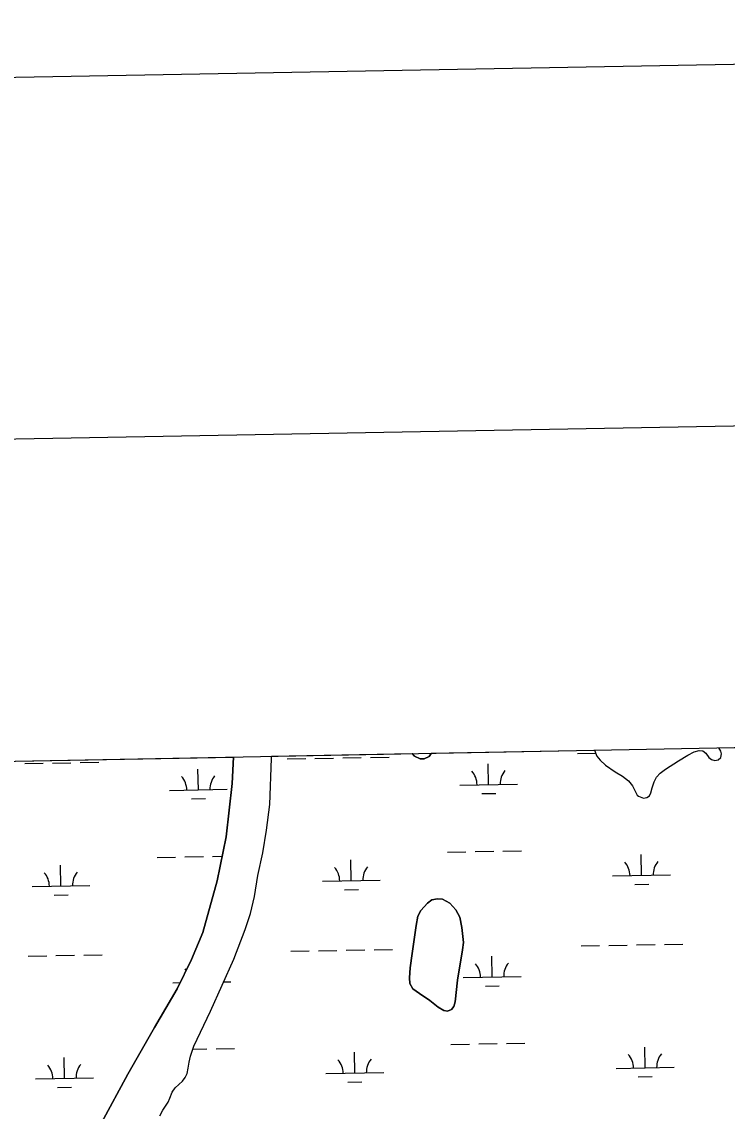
# Model space of a CAD drawing. Extents: x 3957609 to 3995875, y 234277 to 260273.
# Drawn here: x 3989573 to 3990793, y 257807 to 259690 of the extents above; entities that cross this region are included whole.
import ezdxf

# ---------------------------------------------------------------- set-up
doc = ezdxf.new("R2010")
doc.units = 0
for name, color, linetype in [('G-ANNO-NPLT', 7, 'Continuous'), ('V-ANNO-SYMB', 7, 'Continuous'), ('V-GRID-FRAM', 7, 'Continuous'), ('V-TOPO-SHOR', 7, 'Continuous'), ('V-WETL-SWMP', 7, 'Continuous')]:
    doc.layers.add(name, color=color, linetype=linetype)

msp = doc.modelspace()

# ---------------------------------------------------------------- linework, layer by layer
at = {"layer": 'G-ANNO-NPLT'}
msp.add_lwpolyline([(3958631.604, 234860.578), (3995292.211, 235527.18), (3994852.859, 259689.853), (3958192.252, 259023.251)], close=True, dxfattribs=at)
at = {"layer": 'V-ANNO-SYMB'}
msp.add_lwpolyline([(3961369.919, 235535.518), (3994447.652, 236136.973), (3994031.027, 259049.761), (3960953.294, 258448.306), (3961369.919, 235535.518)], dxfattribs=at)
at = {"layer": 'V-GRID-FRAM'}
for points in [[(3961534.646, 257877.621), (3993438.57, 258485.581), (3993792.928, 240306.336), (3961873.139, 239698.074), (3961534.646, 257877.621)], [(3961534.646, 257877.621), (3993438.57, 258485.581)]]:
    msp.add_lwpolyline(points, dxfattribs=at)
at = {"layer": 'V-TOPO-SHOR'}
for points in [[(3990281.125, 258425.413), (3990280.994, 258424.708), (3990277.613, 258419.977), (3990268.7, 258415.865), (3990261.979, 258415.498), (3990252.31, 258420.085), (3990247.855, 258424.779)], [(3990563.192, 258430.788), (3990563.229, 258430.6), (3990567.137, 258420.509), (3990572.832, 258413.376), (3990582.079, 258405.043), (3990599.012, 258393.119), (3990611.423, 258385.562), (3990621.853, 258377.422), (3990628.927, 258369.096), (3990637.154, 258353.065), (3990639.12, 258351.279), (3990647.793, 258347.488), (3990653.724, 258348.846), (3990658.082, 258351.789), (3990660.473, 258356.716), (3990662.881, 258365.791), (3990666.084, 258375.849), (3990670.465, 258384.125), (3990676.615, 258390.813), (3990686.126, 258397.881), (3990708.504, 258412.399), (3990724.741, 258422.205), (3990735.626, 258427.884), (3990744.127, 258430.219), (3990750.443, 258429.402), (3990755.563, 258425.627), (3990760.863, 258418.298), (3990765.586, 258414.327), (3990771.11, 258412.922), (3990776.842, 258414.083), (3990781.597, 258418.011), (3990782.812, 258424.524), (3990781.841, 258428.871), (3990778.234, 258434.886)], [(3989711.235, 257786.418), (3989756.281, 257870.849), (3989802.893, 257951.515), (3989841.93, 258017.979), (3989866.86, 258068.686), (3989886.042, 258115.462), (3989910.941, 258204.724), (3989926.492, 258280.778), (3989936.971, 258373.068), (3989939.111, 258418.895)], [(3989811.919, 257798.612), (3989817.301, 257808.671), (3989826.257, 257822.473), (3989829.253, 257829.182), (3989833.248, 257839.248), (3989838.424, 257847.137), (3989844.973, 257852.843), (3989850.929, 257858.352), (3989855.899, 257864.856), (3989858.893, 257871.762), (3989861.109, 257881.244), (3989862.34, 257891.519), (3989864.954, 257901.79), (3989870.366, 257918.77), (3989899.493, 257979.741), (3989939.62, 258069.529), (3989959.61, 258120.654), (3989968.824, 258148.293), (3989975.675, 258177.922), (3989981.366, 258214.278), (3989989.64, 258253.391), (3989996.333, 258292.509), (3990002.057, 258336.576), (3990004.77, 258416.245), (3990004.777, 258420.147)], [(3990335.092, 258085.438), (3990326.565, 258033.089), (3990322.649, 257995.941), (3990320.044, 257987.847), (3990315.87, 257982.526), (3990309.136, 257979.788), (3990303.013, 257980.603), (3990293.151, 257986.381), (3990278.77, 257998.105), (3990260.633, 258009.847), (3990249.402, 258018.395), (3990244.104, 258027.511), (3990243.156, 258037.003), (3990244.616, 258054.591), (3990247.884, 258079.487), (3990254.813, 258127.695), (3990257.848, 258143.694), (3990263.029, 258153.358), (3990274.549, 258166.158), (3990281.889, 258172.255), (3990291.781, 258173.992), (3990300.674, 258173.162), (3990312.902, 258166.389), (3990323.726, 258154.679), (3990330.194, 258141.801), (3990334.07, 258123.994), (3990336.729, 258098.281), (3990335.092, 258085.438)]]:
    msp.add_lwpolyline(points, dxfattribs=at)
at = {"layer": 'V-WETL-SWMP'}
for p, q in [((3990778.233, 258434.886), (3992205.898, 258462.091)), ((3990004.778, 258420.147), (3990247.856, 258424.779)), ((3990247.856, 258424.779), (3990252.311, 258420.086)), ((3990277.614, 258419.977), (3990280.995, 258424.707)), ((3990280.995, 258424.707), (3990281.126, 258425.413)), ((3990281.126, 258425.413), (3990563.193, 258430.788)), ((3990533.897, 258424.827), (3990565.244, 258425.397)), ((3990563.193, 258430.788), (3990563.23, 258430.599)), ((3990563.23, 258430.599), (3990567.137, 258420.51)), ((3990708.504, 258412.4), (3990724.74, 258422.205)), ((3990724.74, 258422.205), (3990735.626, 258427.885)), ((3990735.626, 258427.885), (3990744.128, 258430.218)), ((3990744.128, 258430.218), (3990750.444, 258429.401)), ((3990750.444, 258429.401), (3990755.563, 258425.627)), ((3990755.563, 258425.627), (3990760.863, 258418.297)), ((3990781.842, 258428.872), (3990778.233, 258434.886)), ((3990781.598, 258418.011), (3990782.811, 258424.523)), ((3990782.811, 258424.523), (3990781.842, 258428.872)), ((3988575.101, 258392.903), (3989939.111, 258418.895)), ((3989578.239, 258407.45), (3989610.233, 258408.032)), ((3989626.231, 258408.323), (3989658.226, 258408.905)), ((3989674.223, 258409.196), (3989706.218, 258409.778)), ((3989939.111, 258418.895), (3989936.971, 258373.068)), ((3990002.057, 258336.577), (3990004.771, 258416.245)), ((3990004.771, 258416.245), (3990004.778, 258420.147)), ((3990032.072, 258415.703), (3990064.066, 258416.284)), ((3990080.064, 258416.575), (3990112.059, 258417.157)), ((3990128.056, 258417.448), (3990160.051, 258418.03)), ((3990176.048, 258418.32), (3990208.043, 258418.902)), ((3990252.311, 258420.086), (3990261.978, 258415.497)), ((3990261.978, 258415.497), (3990268.701, 258415.864)), ((3990268.701, 258415.864), (3990277.614, 258419.977)), ((3990380.253, 258371.283), (3990379.598, 258407.277)), ((3990567.137, 258420.51), (3990572.833, 258413.376)), ((3990572.833, 258413.376), (3990582.079, 258405.042)), ((3990582.079, 258405.042), (3990599.012, 258393.12)), ((3990686.125, 258397.881), (3990708.504, 258412.4)), ((3990760.863, 258418.297), (3990765.586, 258414.327)), ((3990765.586, 258414.327), (3990771.11, 258412.921)), ((3990771.11, 258412.921), (3990776.842, 258414.082)), ((3990776.842, 258414.082), (3990781.598, 258418.011)), ((3989878.428, 258362.158), (3989877.773, 258398.152)), ((3990599.012, 258393.12), (3990611.422, 258385.562)), ((3990611.422, 258385.562), (3990621.854, 258377.421)), ((3990666.084, 258375.849), (3990670.465, 258384.124)), ((3990670.465, 258384.124), (3990676.615, 258390.813)), ((3990676.615, 258390.813), (3990686.125, 258397.881)), ((3989936.971, 258373.068), (3989926.492, 258280.778)), ((3990330.261, 258370.374), (3990430.245, 258372.192)), ((3990621.854, 258377.421), (3990628.928, 258369.096)), ((3990628.928, 258369.096), (3990637.153, 258353.064)), ((3990660.473, 258356.716), (3990662.881, 258365.79)), ((3990662.881, 258365.79), (3990666.084, 258375.849)), ((3989828.436, 258361.249), (3989928.42, 258363.067)), ((3989866.71, 258346.512), (3989890.706, 258346.948)), ((3990368.535, 258355.637), (3990392.531, 258356.073)), ((3990637.153, 258353.064), (3990639.121, 258351.278)), ((3990639.121, 258351.278), (3990647.794, 258347.489)), ((3990647.794, 258347.489), (3990653.724, 258348.846)), ((3990653.724, 258348.846), (3990658.082, 258351.789)), ((3990658.082, 258351.789), (3990660.473, 258356.716)), ((3989996.332, 258292.51), (3990002.057, 258336.577)), ((3989989.64, 258253.391), (3989996.332, 258292.51)), ((3989926.492, 258280.778), (3989910.942, 258204.724)), ((3989981.365, 258214.278), (3989989.64, 258253.391)), ((3990308.956, 258254.536), (3990340.95, 258255.117)), ((3990356.948, 258255.408), (3990388.942, 258255.99)), ((3990404.94, 258256.281), (3990436.934, 258256.863)), ((3989807.13, 258245.411), (3989839.125, 258245.993)), ((3989855.123, 258246.284), (3989887.117, 258246.865)), ((3989903.115, 258247.156), (3989919.679, 258247.457)), ((3990142.763, 258205.076), (3990142.109, 258241.07)), ((3990644.588, 258214.201), (3990643.934, 258250.195)), ((3989640.938, 258195.951), (3989640.284, 258231.945)), ((3990594.597, 258213.292), (3990694.58, 258215.11)), ((3989590.946, 258195.042), (3989690.93, 258196.86)), ((3989910.942, 258204.724), (3989886.042, 258115.462)), ((3989975.674, 258177.922), (3989981.365, 258214.278)), ((3990092.771, 258204.167), (3990192.755, 258205.985)), ((3990632.871, 258198.554), (3990656.867, 258198.991)), ((3989629.221, 258180.305), (3989653.217, 258180.741)), ((3989968.824, 258148.294), (3989975.674, 258177.922)), ((3990131.046, 258189.43), (3990155.042, 258189.866)), ((3990274.549, 258166.158), (3990263.029, 258153.358)), ((3990281.89, 258172.255), (3990274.549, 258166.158)), ((3990291.782, 258173.992), (3990281.89, 258172.255)), ((3990300.674, 258173.163), (3990291.782, 258173.992)), ((3990312.902, 258166.389), (3990300.674, 258173.163)), ((3990323.725, 258154.679), (3990312.902, 258166.389)), ((3989959.611, 258120.653), (3989968.824, 258148.294)), ((3990257.847, 258143.693), (3990254.813, 258127.694)), ((3990263.029, 258153.358), (3990257.847, 258143.693)), ((3990330.193, 258141.802), (3990323.725, 258154.679)), ((3990334.071, 258123.993), (3990330.193, 258141.802)), ((3989939.62, 258069.53), (3989959.611, 258120.653)), ((3990254.813, 258127.694), (3990247.885, 258079.487)), ((3990336.728, 258098.282), (3990334.071, 258123.993)), ((3989886.042, 258115.462), (3989866.861, 258068.685)), ((3990038.12, 258083.083), (3990070.115, 258083.664)), ((3990086.112, 258083.955), (3990118.107, 258084.537)), ((3990134.104, 258084.828), (3990166.099, 258085.41)), ((3990182.096, 258085.7), (3990214.091, 258086.282)), ((3990326.564, 258033.089), (3990335.092, 258085.439)), ((3990335.092, 258085.439), (3990336.728, 258098.282)), ((3990539.945, 258092.207), (3990571.94, 258092.789)), ((3990587.937, 258093.08), (3990619.932, 258093.662)), ((3990635.929, 258093.953), (3990667.924, 258094.534)), ((3990683.921, 258094.825), (3990715.916, 258095.407)), ((3989584.287, 258074.83), (3989616.282, 258075.412)), ((3989632.279, 258075.703), (3989664.274, 258076.285)), ((3989680.271, 258076.576), (3989712.266, 258077.157)), ((3989866.861, 258068.685), (3989841.929, 258017.979)), ((3989899.494, 257979.74), (3989939.62, 258069.53)), ((3990247.885, 258079.487), (3990244.616, 258054.592)), ((3990386.301, 258038.663), (3990385.646, 258074.657)), ((3990244.616, 258054.592), (3990243.156, 258037.004)), ((3989834.484, 258028.629), (3989847.28, 258028.862)), ((3989922.054, 258030.222), (3989934.468, 258030.447)), ((3990243.156, 258037.004), (3990244.104, 258027.511)), ((3990244.104, 258027.511), (3990249.403, 258018.395)), ((3990322.649, 257995.94), (3990326.564, 258033.089)), ((3990336.309, 258037.754), (3990436.293, 258039.572)), ((3989841.929, 258017.979), (3989802.892, 257951.515)), ((3990249.403, 258018.395), (3990260.634, 258009.846)), ((3990260.634, 258009.846), (3990278.771, 257998.105)), ((3990374.583, 258023.017), (3990398.579, 258023.453)), ((3990278.771, 257998.105), (3990293.152, 257986.38)), ((3990320.044, 257987.846), (3990322.649, 257995.94)), ((3989870.366, 257918.77), (3989899.494, 257979.74)), ((3990293.152, 257986.38), (3990303.012, 257980.604)), ((3990303.012, 257980.604), (3990309.137, 257979.787)), ((3990309.137, 257979.787), (3990315.87, 257982.526)), ((3990315.87, 257982.526), (3990320.044, 257987.846)), ((3989802.892, 257951.515), (3989756.28, 257870.848)), ((3989864.954, 257901.79), (3989870.366, 257918.77)), ((3989868.783, 257913.802), (3989893.165, 257914.245)), ((3989909.163, 257914.536), (3989941.157, 257915.118)), ((3990315.004, 257921.916), (3990346.998, 257922.497)), ((3990362.996, 257922.788), (3990394.99, 257923.37)), ((3990410.988, 257923.661), (3990442.982, 257924.243)), ((3990650.636, 257881.581), (3990649.982, 257917.575)), ((3989646.986, 257863.331), (3989646.332, 257899.325)), ((3989862.34, 257891.52), (3989864.954, 257901.79)), ((3990148.811, 257872.456), (3990148.157, 257908.45)), ((3989858.894, 257871.763), (3989861.11, 257881.244)), ((3989861.11, 257881.244), (3989862.34, 257891.52)), ((3990600.645, 257880.672), (3990700.628, 257882.49)), ((3989596.995, 257862.422), (3989696.978, 257864.24)), ((3989756.28, 257870.848), (3989711.234, 257786.418)), ((3989844.973, 257852.842), (3989850.928, 257858.352)), ((3989850.928, 257858.352), (3989855.899, 257864.856)), ((3989855.899, 257864.856), (3989858.894, 257871.763)), ((3990098.82, 257871.547), (3990198.803, 257873.365)), ((3990137.094, 257856.809), (3990161.09, 257857.246)), ((3990638.919, 257865.934), (3990662.915, 257866.371)), ((3989635.269, 257847.685), (3989659.265, 257848.121)), ((3989829.252, 257829.183), (3989833.249, 257839.249)), ((3989833.249, 257839.249), (3989838.424, 257847.136)), ((3989838.424, 257847.136), (3989844.973, 257852.842)), ((3989817.301, 257808.671), (3989826.257, 257822.473)), ((3989826.257, 257822.473), (3989829.252, 257829.183)), ((3989811.919, 257798.611), (3989817.301, 257808.671))]:
    msp.add_line(p, q, dxfattribs=at)
for centre, start, end in [((3989823.185, 258361.629), 0.269879, 41.813537), ((3989933.653, 258363.637), 140.269876, 181.813534), ((3990325.01, 258370.754), 0.269879, 41.813537), ((3990435.478, 258372.762), 140.269876, 181.813534), ((3990589.346, 258213.671), 0.269879, 41.813537), ((3990699.813, 258215.68), 140.269876, 181.813534), ((3989585.696, 258195.422), 0.269879, 41.813537), ((3989696.163, 258197.43), 140.269876, 181.813534), ((3990087.521, 258204.547), 0.269879, 41.813537), ((3990197.988, 258206.555), 140.269876, 181.813534), ((3989829.233, 258029.009), 36.34466, 41.813537), ((3990331.058, 258038.134), 0.269879, 41.813537), ((3990441.526, 258040.142), 140.269876, 181.813534), ((3990093.569, 257871.927), 0.269879, 41.813537), ((3990204.036, 257873.935), 140.269876, 181.813534), ((3990595.394, 257881.051), 0.269879, 41.813537), ((3990705.862, 257883.06), 140.269876, 181.813534), ((3989591.744, 257862.802), 0.269879, 41.813537), ((3989702.211, 257864.81), 140.269876, 181.813534)]:
    msp.add_arc(centre, 35.246, start, end, dxfattribs=at)

doc.saveas('drawing.dxf')
